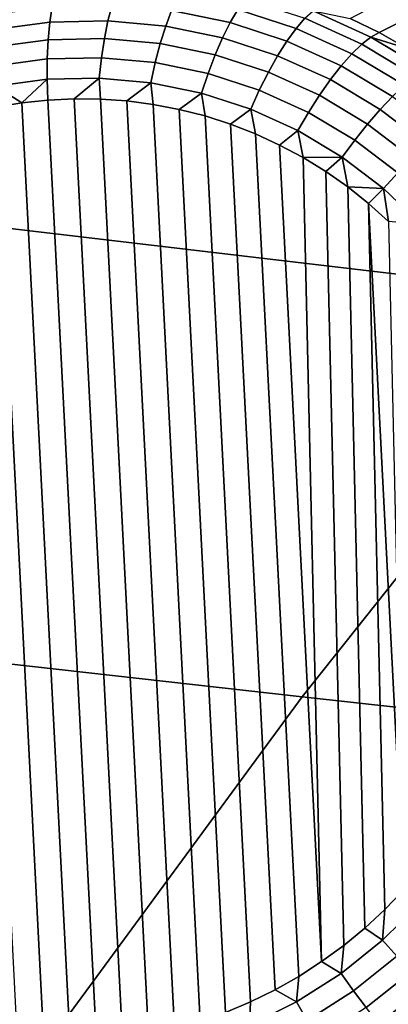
# Model space of a CAD drawing. Header units: metres. Extents: x -240 to 45, y -77 to 27.
# Tile 268 of 656: x -217.367 to -216.864, y 12.522 to 13.865. Entities that reach past the tile are written whole.
import ezdxf

# ---------------------------------------------------------------- set-up
doc = ezdxf.new("R2010")
doc.units = ezdxf.units.M
doc.layers.add('solid_102011X2', color=7, linetype='CONTINUOUS')

msp = doc.modelspace()

# ---------------------------------------------------------------- linework, layer by layer
at = {"layer": 'solid_102011X2'}
for points in [[(-216.104492, 14.002638, 301.431458), (-217.487991, 14.173695, 299.772614), (-217.943192, 13.646745, 300.092407), (-216.551743, 13.482321, 301.750885)], [(-216.687576, 13.98676, 272.148773), (-216.638123, 13.966622, 272.142242), (-216.876846, 13.847432, 271.457703), (-216.916306, 13.866709, 271.469543)], [(-216.638123, 13.966622, 272.142242), (-216.589386, 13.944016, 272.136444), (-216.838516, 13.825964, 271.445953), (-216.876846, 13.847432, 271.457703)], [(-217.15155, 13.895688, 271.45282), (-217.069626, 13.878911, 271.430328), (-217.080078, 13.861151, 271.40979), (-217.159912, 13.877502, 271.431702)], [(-217.059357, 13.893306, 271.45343), (-216.978195, 13.866928, 271.430237), (-216.990158, 13.853083, 271.407623), (-217.069626, 13.878911, 271.430328)], [(-217.404266, 13.872248, 271.493866), (-217.322968, 13.883084, 271.473999), (-217.326157, 13.861685, 271.454559), (-217.40506, 13.85117, 271.473846)], [(-217.322968, 13.883084, 271.473999), (-217.241196, 13.884843, 271.453217), (-217.246811, 13.863392, 271.434387), (-217.326157, 13.861685, 271.454559)], [(-217.241196, 13.884843, 271.453217), (-217.159912, 13.877502, 271.431702), (-217.167938, 13.856269, 271.413513), (-217.246811, 13.863392, 271.434387)], [(-217.159912, 13.877502, 271.431702), (-217.080078, 13.861151, 271.40979), (-217.090469, 13.840402, 271.392242), (-217.167938, 13.856269, 271.413513)], [(-217.069626, 13.878911, 271.430328), (-216.990158, 13.853083, 271.407623), (-217.002609, 13.835978, 271.387665), (-217.080078, 13.861151, 271.40979)], [(-216.96698, 13.87722, 271.455048), (-216.887985, 13.841327, 271.431549), (-216.900482, 13.831616, 271.407135), (-216.978195, 13.866928, 271.430237)], [(-216.887985, 13.841327, 271.431549), (-216.96698, 13.87722, 271.455048), (-216.916306, 13.866709, 271.469543), (-216.876846, 13.847432, 271.457703)], [(-217.40506, 13.85117, 271.473846), (-217.326157, 13.861685, 271.454559), (-217.328354, 13.83767, 271.438293), (-217.404602, 13.827508, 271.456909)], [(-217.326157, 13.861685, 271.454559), (-217.246811, 13.863392, 271.434387), (-217.251678, 13.839319, 271.418793), (-217.328354, 13.83767, 271.438293)], [(-217.246811, 13.863392, 271.434387), (-217.167938, 13.856269, 271.413513), (-217.175461, 13.832437, 271.398621), (-217.251678, 13.839319, 271.418793)], [(-217.080078, 13.861151, 271.40979), (-217.002609, 13.835978, 271.387665), (-217.015305, 13.815974, 271.370789), (-217.090469, 13.840402, 271.392242)], [(-216.978195, 13.866928, 271.430237), (-216.900482, 13.831616, 271.407135), (-216.914062, 13.818507, 271.38501), (-216.990158, 13.853083, 271.407623)], [(-217.167938, 13.856269, 271.413513), (-217.090469, 13.840402, 271.392242), (-217.100586, 13.817101, 271.378052), (-217.175461, 13.832437, 271.398621)], [(-216.990158, 13.853083, 271.407623), (-216.914062, 13.818507, 271.38501), (-216.928452, 13.802279, 271.365631), (-217.002609, 13.835978, 271.387665)], [(-216.887985, 13.841327, 271.431549), (-216.876846, 13.847432, 271.457703), (-216.838516, 13.825964, 271.445953)], [(-217.404602, 13.827508, 271.456909), (-217.328354, 13.83767, 271.438293), (-217.329529, 13.811548, 271.425537), (-217.402939, 13.801764, 271.443451)], [(-217.328354, 13.83767, 271.438293), (-217.251678, 13.839319, 271.418793), (-217.255692, 13.813136, 271.406738), (-217.329529, 13.811548, 271.425537)], [(-217.251678, 13.839319, 271.418793), (-217.175461, 13.832437, 271.398621), (-217.182312, 13.80651, 271.38736), (-217.255692, 13.813136, 271.406738)], [(-217.090469, 13.840402, 271.392242), (-217.015305, 13.815974, 271.370789), (-217.027954, 13.793495, 271.35733), (-217.100586, 13.817101, 271.378052)], [(-217.002609, 13.835978, 271.387665), (-216.928452, 13.802279, 271.365631), (-216.943329, 13.783274, 271.349396), (-217.015305, 13.815974, 271.370789)], [(-216.887985, 13.841327, 271.431549), (-216.813416, 13.796775, 271.408447), (-216.827118, 13.787785, 271.384399), (-216.900482, 13.831616, 271.407135)], [(-216.813416, 13.796775, 271.408447), (-216.887985, 13.841327, 271.431549), (-216.838516, 13.825964, 271.445953), (-216.801422, 13.802367, 271.434326)], [(-217.175461, 13.832437, 271.398621), (-217.100586, 13.817101, 271.378052), (-217.110229, 13.791745, 271.367554), (-217.182312, 13.80651, 271.38736)], [(-216.900482, 13.831616, 271.407135), (-216.827118, 13.787785, 271.384399), (-216.842224, 13.77559, 271.362732), (-216.914062, 13.818507, 271.38501)], [(-217.402939, 13.801764, 271.443451), (-217.329529, 13.811548, 271.425537), (-217.32962, 13.783873, 271.416565), (-217.40007, 13.774484, 271.433777)], [(-217.329529, 13.811548, 271.425537), (-217.255692, 13.813136, 271.406738), (-217.258774, 13.785396, 271.39856), (-217.32962, 13.783873, 271.416565)], [(-217.255692, 13.813136, 271.406738), (-217.182312, 13.80651, 271.38736), (-217.188339, 13.779037, 271.379913), (-217.258774, 13.785396, 271.39856)], [(-217.182312, 13.80651, 271.38736), (-217.110229, 13.791745, 271.367554), (-217.119171, 13.764869, 271.360931), (-217.188339, 13.779037, 271.379913)], [(-217.100586, 13.817101, 271.378052), (-217.027954, 13.793495, 271.35733), (-217.040283, 13.769017, 271.347565), (-217.110229, 13.791745, 271.367554)], [(-217.015305, 13.815974, 271.370789), (-216.943329, 13.783274, 271.349396), (-216.958389, 13.761894, 271.336639), (-217.027954, 13.793495, 271.35733)], [(-216.914062, 13.818507, 271.38501), (-216.842224, 13.77559, 271.362732), (-216.858429, 13.76045, 271.343903), (-216.928452, 13.802279, 271.365631)], [(-217.027954, 13.793495, 271.35733), (-216.958389, 13.761894, 271.336639), (-216.973328, 13.738592, 271.327667), (-217.040283, 13.769017, 271.347565)], [(-216.928452, 13.802279, 271.365631), (-216.858429, 13.76045, 271.343903), (-216.875397, 13.742683, 271.328308), (-216.943329, 13.783274, 271.349396)], [(-217.40007, 13.774484, 271.433777), (-217.32962, 13.783873, 271.416565), (-217.364258, 13.751674, 271.42038)], [(-217.32962, 13.783873, 271.416565), (-217.328659, 13.755458, 271.411591), (-217.364258, 13.751674, 271.42038)], [(-217.32962, 13.783873, 271.416565), (-217.258774, 13.785396, 271.39856), (-217.292953, 13.757181, 271.402618), (-217.328659, 13.755458, 271.411591)], [(-217.258774, 13.785396, 271.39856), (-217.257141, 13.756776, 271.393402), (-217.292953, 13.757181, 271.402618)], [(-217.258774, 13.785396, 271.39856), (-217.188339, 13.779037, 271.379913), (-217.221146, 13.754252, 271.383942), (-217.257141, 13.756776, 271.393402)], [(-217.188339, 13.779037, 271.379913), (-217.185272, 13.749573, 271.374329), (-217.221146, 13.754252, 271.383942)], [(-217.188339, 13.779037, 271.379913), (-217.119171, 13.764869, 271.360931), (-217.149597, 13.742722, 271.364563), (-217.185272, 13.749573, 271.374329)], [(-217.110229, 13.791745, 271.367554), (-217.040283, 13.769017, 271.347565), (-217.052063, 13.743058, 271.341766), (-217.119171, 13.764869, 271.360931)], [(-216.943329, 13.783274, 271.349396), (-216.875397, 13.742683, 271.328308), (-216.892746, 13.722668, 271.316284), (-216.958389, 13.761894, 271.336639)], [(-217.40007, 13.774484, 271.433777), (-217.364258, 13.751674, 271.42038), (-217.39975, 13.745762, 271.428955)], [(-217.040283, 13.769017, 271.347565), (-216.973328, 13.738592, 271.327667), (-216.987793, 13.713861, 271.322662), (-217.052063, 13.743058, 271.341766)], [(-217.364258, 13.751674, 271.42038), (-217.328659, 13.755458, 271.411591), (-217.262527, 12.470911, 271.278961), (-217.298233, 12.469189, 271.287964)], [(-217.328659, 13.755458, 271.411591), (-217.292953, 13.757181, 271.402618), (-217.226929, 12.474696, 271.270172), (-217.262527, 12.470911, 271.278961)], [(-217.257141, 13.756776, 271.393402), (-217.191437, 12.480607, 271.261627), (-217.226929, 12.474696, 271.270172), (-217.292953, 13.757181, 271.402618)], [(-217.221146, 13.754252, 271.383942), (-217.155991, 12.488647, 271.253265), (-217.191437, 12.480607, 271.261627), (-217.257141, 13.756776, 271.393402)], [(-217.185272, 13.749573, 271.374329), (-217.120895, 12.498808, 271.245178), (-217.155991, 12.488647, 271.253265), (-217.221146, 13.754252, 271.383942)], [(-217.119171, 13.764869, 271.360931), (-217.114365, 13.733726, 271.354736), (-217.149597, 13.742722, 271.364563)], [(-217.119171, 13.764869, 271.360931), (-217.052063, 13.743058, 271.341766), (-217.079636, 13.722585, 271.344818), (-217.114365, 13.733726, 271.354736)], [(-216.958389, 13.761894, 271.336639), (-216.892746, 13.722668, 271.316284), (-216.91011, 13.700826, 271.308075), (-216.973328, 13.738592, 271.327667)], [(-216.858429, 13.76045, 271.343903), (-216.793396, 13.71098, 271.322784), (-216.812286, 13.69468, 271.307831), (-216.875397, 13.742683, 271.328308)], [(-217.370041, 12.472117, 271.306641), (-217.435196, 13.737722, 271.437317), (-217.39975, 13.745762, 271.428955), (-217.334061, 12.469593, 271.29718)], [(-217.334061, 12.469593, 271.29718), (-217.39975, 13.745762, 271.428955), (-217.364258, 13.751674, 271.42038), (-217.298233, 12.469189, 271.287964)], [(-217.149597, 13.742722, 271.364563), (-217.086182, 12.511094, 271.237396), (-217.120895, 12.498808, 271.245178), (-217.185272, 13.749573, 271.374329)], [(-217.114365, 13.733726, 271.354736), (-217.05217, 12.525438, 271.22995), (-217.086182, 12.511094, 271.237396), (-217.149597, 13.742722, 271.364563)], [(-217.052063, 13.743058, 271.341766), (-217.0457, 13.709381, 271.33493), (-217.079636, 13.722585, 271.344818)], [(-217.052063, 13.743058, 271.341766), (-216.987793, 13.713861, 271.322662), (-217.012573, 13.694128, 271.325073), (-217.0457, 13.709381, 271.33493)], [(-216.875397, 13.742683, 271.328308), (-216.812286, 13.69468, 271.307831), (-216.831757, 13.676277, 271.296478), (-216.892746, 13.722668, 271.316284)], [(-217.079636, 13.722585, 271.344818), (-217.01886, 12.541834, 271.2229), (-217.05217, 12.525438, 271.22995), (-217.114365, 13.733726, 271.354736)], [(-216.973328, 13.738592, 271.327667), (-216.91011, 13.700826, 271.308075), (-216.927139, 13.677619, 271.303864), (-216.987793, 13.713861, 271.322662)], [(-217.0457, 13.709381, 271.33493), (-216.986526, 12.560157, 271.216278), (-217.01886, 12.541834, 271.2229), (-217.079636, 13.722585, 271.344818)], [(-216.987793, 13.713861, 271.322662), (-216.980499, 13.67694, 271.315308), (-217.012573, 13.694128, 271.325073)], [(-216.987793, 13.713861, 271.322662), (-216.927139, 13.677619, 271.303864), (-216.980499, 13.67694, 271.315308)], [(-216.892746, 13.722668, 271.316284), (-216.831757, 13.676277, 271.296478), (-216.851395, 13.65616, 271.289001), (-216.91011, 13.700826, 271.308075)], [(-217.012573, 13.694128, 271.325073), (-216.955231, 12.580387, 271.210083), (-216.986526, 12.560157, 271.216278), (-217.0457, 13.709381, 271.33493)], [(-216.91011, 13.700826, 271.308075), (-216.851395, 13.65616, 271.289001), (-216.870789, 13.634757, 271.285553), (-216.927139, 13.677619, 271.303864)], [(-217.012573, 13.694128, 271.325073), (-216.980499, 13.67694, 271.315308), (-216.955231, 12.580387, 271.210083)], [(-216.927139, 13.677619, 271.303864), (-216.949493, 13.657837, 271.305634), (-216.980499, 13.67694, 271.315308)], [(-216.949493, 13.657837, 271.305634), (-216.925171, 12.602376, 271.204346), (-216.955231, 12.580387, 271.210083), (-216.980499, 13.67694, 271.315308)], [(-216.927139, 13.677619, 271.303864), (-216.919693, 13.636911, 271.296112), (-216.949493, 13.657837, 271.305634)], [(-216.927139, 13.677619, 271.303864), (-216.870789, 13.634757, 271.285553), (-216.919693, 13.636911, 271.296112)], [(-216.551743, 13.482321, 301.750885), (-217.943192, 13.646745, 300.092407), (-218.380753, 13.098928, 300.399811), (-216.981659, 12.941357, 302.057922)], [(-216.919693, 13.636911, 271.296112), (-216.896362, 12.626099, 271.199097), (-216.925171, 12.602376, 271.204346), (-216.949493, 13.657837, 271.305634)], [(-216.851395, 13.65616, 271.289001), (-216.797867, 13.605122, 271.270691), (-216.819427, 13.585778, 271.267975), (-216.870789, 13.634757, 271.285553)], [(-216.891174, 13.614205, 271.286774), (-216.868958, 12.651443, 271.194366), (-216.896362, 12.626099, 271.199097), (-216.919693, 13.636911, 271.296112)], [(-216.870789, 13.634757, 271.285553), (-216.891174, 13.614205, 271.286774), (-216.919693, 13.636911, 271.296112)], [(-216.870789, 13.634757, 271.285553), (-216.863998, 13.589787, 271.277588), (-216.891174, 13.614205, 271.286774)], [(-216.870789, 13.634757, 271.285553), (-216.819427, 13.585778, 271.267975), (-216.863998, 13.589787, 271.277588)], [(-216.891174, 13.614205, 271.286774), (-216.842987, 12.678359, 271.190125), (-216.868958, 12.651443, 271.194366)], [(-216.891174, 13.614205, 271.286774), (-216.863998, 13.589787, 271.277588), (-216.842987, 12.678359, 271.190125)], [(-215.150238, 13.319945, 303.399323), (-216.551743, 13.482321, 301.750885), (-216.981659, 12.941357, 302.057922), (-215.572876, 12.785777, 303.705658)], [(-216.981659, 12.941357, 302.057922), (-218.380753, 13.098928, 300.399811), (-218.800003, 12.5311, 300.694336), (-217.393631, 12.38059, 302.352112)], [(-215.572876, 12.785777, 303.705658), (-216.981659, 12.941357, 302.057922), (-217.393631, 12.38059, 302.352112), (-215.977859, 12.23201, 303.999176)], [(-216.820633, 12.660662, 271.184967), (-216.872147, 12.609471, 271.193542), (-216.868958, 12.651443, 271.194366), (-216.842987, 12.678359, 271.190125)], [(-216.872147, 12.609471, 271.193542), (-216.896362, 12.626099, 271.199097), (-216.868958, 12.651443, 271.194366)], [(-216.799133, 12.641088, 271.184174), (-216.852798, 12.587744, 271.193146), (-216.872147, 12.609471, 271.193542), (-216.820633, 12.660662, 271.184967)], [(-216.872147, 12.609471, 271.193542), (-216.928604, 12.564183, 271.203949), (-216.925171, 12.602376, 271.204346), (-216.896362, 12.626099, 271.199097)], [(-216.928604, 12.564183, 271.203949), (-216.955231, 12.580387, 271.210083), (-216.925171, 12.602376, 271.204346)], [(-216.852798, 12.587744, 271.193146), (-216.911636, 12.540551, 271.203979), (-216.928604, 12.564183, 271.203949), (-216.872147, 12.609471, 271.193542)], [(-216.833206, 12.566567, 271.196899), (-216.894318, 12.51755, 271.20816), (-216.911636, 12.540551, 271.203979), (-216.852798, 12.587744, 271.193146)], [(-216.928604, 12.564183, 271.203949), (-216.989365, 12.525331, 271.216003), (-216.986526, 12.560157, 271.216278), (-216.955231, 12.580387, 271.210083)], [(-216.989365, 12.525331, 271.216003), (-217.01886, 12.541834, 271.2229), (-216.986526, 12.560157, 271.216278)], [(-216.911636, 12.540551, 271.203979), (-216.974945, 12.500064, 271.216553), (-216.989365, 12.525331, 271.216003), (-216.928604, 12.564183, 271.203949)], [(-216.813797, 12.546388, 271.204803), (-216.877029, 12.495667, 271.216431), (-216.894318, 12.51755, 271.20816), (-216.833206, 12.566567, 271.196899)], [(-216.794952, 12.527634, 271.216614), (-216.860123, 12.475365, 271.228607), (-216.877029, 12.495667, 271.216431), (-216.813797, 12.546388, 271.204803)], [(-216.989365, 12.525331, 271.216003), (-217.053711, 12.493367, 271.229614), (-217.05217, 12.525438, 271.22995), (-217.01886, 12.541834, 271.2229)], [(-216.894318, 12.51755, 271.20816), (-216.960083, 12.475498, 271.221222), (-216.974945, 12.500064, 271.216553), (-216.911636, 12.540551, 271.203979)], [(-217.053711, 12.493367, 271.229614), (-217.086182, 12.511094, 271.237396), (-217.05217, 12.525438, 271.22995)], [(-216.974945, 12.500064, 271.216553), (-217.042007, 12.466756, 271.230743), (-217.053711, 12.493367, 271.229614), (-216.989365, 12.525331, 271.216003)]]:
    msp.add_3dface(points, dxfattribs=at)

doc.saveas('drawing.dxf')
